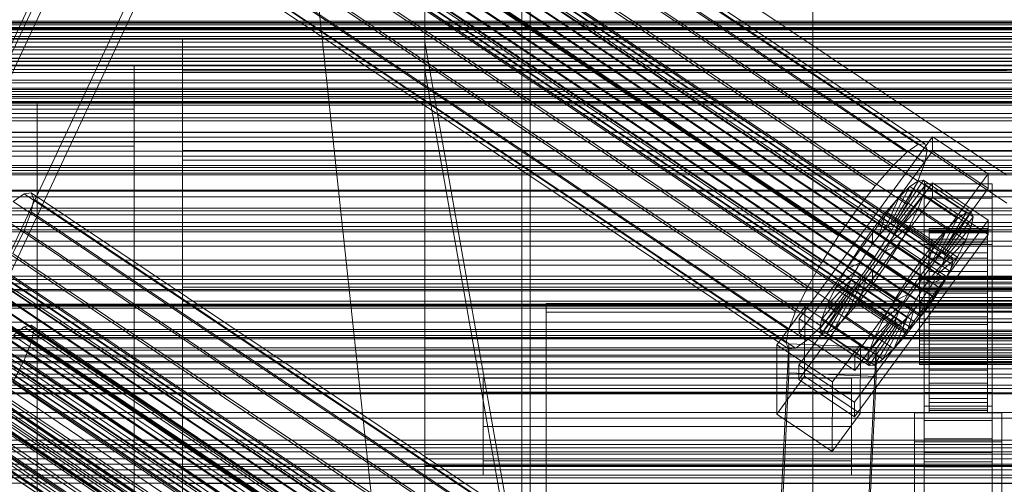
# Model space of a CAD drawing. Header units: millimetres. Extents: x -2233 to 61924, y -68080 to 6847.
# Tile 277 of 656: x -334 to -130, y -33112 to -33016. Entities that reach past the tile are written whole.
import ezdxf

# ---------------------------------------------------------------- set-up
doc = ezdxf.new("R2010")
doc.units = ezdxf.units.MM
for name, color, linetype, lineweight in [('COTAS_P', 1, 'Continuous', 0), ('frontal_C01', 7, 'Continuous', 0), ('frontal_C02', 7, 'Continuous', 0), ('frontal_C02-briq', 7, 'Continuous', 0), ('frontal_C03', 7, 'Continuous', 0), ('frontal_C03-dry', 7, 'Continuous', 0), ('frontal_dosificador', 7, 'Continuous', 0), ('frontal_secador', 7, 'Continuous', 0)]:
    doc.layers.add(name, color=color, linetype=linetype, lineweight=lineweight)
doc.dimstyles.new('R19_100', dxfattribs={"dimtxt": 250, "dimasz": 150, "dimexe": 150, "dimexo": 80, "dimgap": 100, "dimtad": 1, "dimtih": 1, "dimtoh": 1, "dimdsep": 46, "dimcen": 0.09, "dimadec": 0, "dimazin": 0, "dimtfac": 1, "dimtdec": 4, "dimtofl": 0, "dimtmove": 0, "dimatfit": 3, "dimfxl": 1, "dimtolj": 1, "dimtzin": 0, "dimarcsym": 0})

# ---------------------------------------------------------------- blocks, each defined once
blk = doc.blocks.new('DIM_R27_53')
at = {"layer": 'COTAS_P'}
for p, q in [((-150, -32000), (550, -32000)), ((550, -32000), (505, -32150)), ((550, -34600), (550, -32000)), ((550, -32000), (595, -32150)), ((550, -34600), (505, -34450)), ((550, -34600), (595, -34450)), ((-150, -34600), (550, -34600))]:
    blk.add_line(p, q, dxfattribs=at)
blk.add_text('2600 P', height=250, rotation=90, dxfattribs=at).set_placement((450, -33300))

msp = doc.modelspace()

# ---------------------------------------------------------------- linework, layer by layer
at = {"layer": 'frontal_C01'}
for p, q in [((-280.886, -32907.139), (-420.886, -33205.659)), ((-420.886, -33209.973), (-280.886, -32911.453)), ((-439.114, -33242.488), (-299.114, -32943.968)), ((-280.886, -32947.581), (-420.886, -33246.102)), ((-420.886, -33250.415), (-280.886, -32951.895)), ((-300, -33025.623), (-300, -33020.011)), ((-300, -33020.011), (-300, -33026.666)), ((300, -33020.011), (-300, -33020.011)), ((-130, -33020.803), (-250, -33020.803)), ((-250, -33020.803), (-228.298, -33143.494)), ((-250, -33020.803), (-250, -33026.583)), ((-300, -33043.118), (-300, -33025.623)), ((300, -33025.623), (-300, -33025.623)), ((-300, -33026.666), (-300, -33045.133)), ((300, -33026.666), (-300, -33026.666)), ((-228.298, -33149.274), (-250, -33026.583)), ((-250, -33026.583), (-130, -33026.583)), ((-300, -33071.304), (-300, -33043.118)), ((300, -33043.118), (-300, -33043.118)), ((-300, -33045.133), (-300, -33074.154)), ((300, -33045.133), (-300, -33045.133)), ((-300, -33108.261), (-300, -33071.304)), ((300, -33071.304), (-300, -33071.304)), ((-300, -33074.154), (-300, -33111.751)), ((300, -33074.154), (-300, -33074.154)), ((-332.629, -33079.473), (-334.938, -33081.238)), ((-331.181, -33079.124), (-332.629, -33079.473)), ((-332.629, -33079.473), (-148.32, -33203.808)), ((-330.692, -33080.214), (-331.181, -33079.124)), ((-331.181, -33079.124), (-146.872, -33203.459)), ((-334.938, -33081.238), (-150.629, -33205.573)), ((-331.197, -33082.669), (-330.692, -33080.214)), ((-330.692, -33080.214), (-146.383, -33204.548)), ((-356.348, -33083.564), (-142.549, -33227.792)), ((-355.53, -33082.938), (-141.731, -33227.166)), ((-355.017, -33082.814), (-141.218, -33227.043)), ((-354.844, -33083.201), (-141.045, -33227.429)), ((-332.659, -33086.321), (-331.197, -33082.669)), ((-331.197, -33082.669), (-146.887, -33207.003)), ((-357.415, -33084.648), (-143.617, -33228.876)), ((-355.541, -33085.365), (-141.742, -33229.593)), ((-355.022, -33084.07), (-141.224, -33228.299)), ((-337.95, -33084.299), (-153.641, -33208.633)), ((-358.659, -33086.117), (-144.861, -33230.346)), ((-356.363, -33086.995), (-142.565, -33231.223)), ((-334.981, -33090.923), (-332.659, -33086.321)), ((-332.659, -33086.321), (-148.35, -33210.656)), ((-361.332, -33089.791), (-147.533, -33234.02)), ((-146.196, -33232.1), (-359.995, -33087.872)), ((-357.434, -33088.851), (-143.635, -33233.079)), ((-341.461, -33088.446), (-157.152, -33212.78)), ((-362.578, -33091.746), (-148.779, -33235.974)), ((-358.68, -33090.805), (-144.881, -33235.033)), ((-334.981, -33090.923), (-150.672, -33215.258)), ((-360.017, -33092.725), (-146.218, -33236.953)), ((-160.922, -33217.731), (-345.231, -33093.397)), ((-338.003, -33096.16), (-153.694, -33220.495)), ((-349.002, -33098.815), (-164.693, -33223.149)), ((-341.52, -33101.675), (-157.211, -33226.01)), ((-300, -33151.469), (-300, -33108.261)), ((300, -33108.261), (-300, -33108.261)), ((-300, -33111.751), (-300, -33155.362)), ((300, -33111.751), (-300, -33111.751))]:
    msp.add_line(p, q, dxfattribs=at)
at = {"layer": 'frontal_C02'}
for p, q in [((-332.629, -32918.62), (-148.32, -33041.874)), ((-331.181, -32918.462), (-146.872, -33041.717)), ((-334.938, -32920.207), (-150.629, -33043.462)), ((-330.692, -32919.745), (-146.383, -33042.999)), ((-356.348, -32922.869), (-142.549, -33065.844)), ((-355.53, -32922.306), (-141.731, -33065.281)), ((-355.017, -32922.25), (-141.218, -33065.225)), ((-354.844, -32922.705), (-141.045, -33065.68)), ((-337.95, -32923.116), (-153.641, -33046.371)), ((-331.197, -32922.381), (-146.887, -33045.635)), ((-250, -32921.727), (-250, -35767.183)), ((-358.659, -32925.328), (-144.861, -33068.303)), ((-357.415, -32923.899), (-143.617, -33066.875)), ((-355.541, -32924.988), (-141.742, -33067.964)), ((-355.022, -32923.639), (-141.224, -33066.614)), ((-146.196, -33070.033), (-359.995, -32927.058)), ((-356.363, -32926.662), (-142.565, -33069.637)), ((-341.461, -32927.149), (-157.152, -33050.404)), ((-332.659, -32926.19), (-148.35, -33049.445)), ((-250, -35771.953), (-250, -32926.497)), ((-361.332, -32928.97), (-147.533, -33071.945)), ((-357.434, -32928.545), (-143.635, -33071.521)), ((-362.578, -32930.935), (-148.779, -33073.91)), ((-358.68, -32930.51), (-144.881, -33073.486)), ((-334.981, -32930.914), (-150.672, -33054.168)), ((-363.648, -32932.818), (-149.85, -33075.793)), ((-360.017, -32932.423), (-146.218, -33075.398)), ((-160.922, -33055.285), (-345.231, -32932.03)), ((-364.471, -32934.492), (-150.672, -33077.467)), ((-361.352, -32934.152), (-147.554, -33077.127)), ((-365.168, -32936.776), (-151.369, -33079.751)), ((-364.995, -32937.23), (-151.196, -33080.205)), ((-364.989, -32935.842), (-151.191, -33078.817)), ((-364.482, -32937.174), (-150.683, -33080.15)), ((-363.664, -32936.612), (-149.865, -33079.587)), ((-362.596, -32935.581), (-148.798, -33078.556)), ((-349.002, -32937.427), (-164.693, -33060.682)), ((-338.003, -32936.229), (-153.694, -33059.484)), ((-352.519, -32942.972), (-168.21, -33066.227)), ((-341.52, -32941.774), (-157.211, -33065.029)), ((-345.291, -32947.171), (-160.982, -33070.426)), ((-355.541, -32948.287), (-171.232, -33071.542)), ((-357.863, -32953.011), (-173.554, -33076.265)), ((-349.061, -32952.052), (-164.752, -33075.307)), ((-359.326, -32956.82), (-175.016, -33080.075)), ((-352.572, -32956.085), (-168.263, -33079.339)), ((-359.83, -32959.456), (-175.521, -33082.711)), ((-355.584, -32958.994), (-171.275, -33082.248)), ((-359.341, -32960.739), (-175.032, -33083.994)), ((-357.893, -32960.581), (-173.584, -33083.836)), ((-130, -33048.209), (-228.298, -32982.474)), ((-228.298, -32982.474), (-228.298, -33115.864)), ((-228.298, -33121.594), (-228.298, -32988.204)), ((-228.298, -32988.204), (-130, -33053.94)), ((425, -33018.802), (-425, -33018.802)), ((-450, -33025.67), (-310, -33025.67)), ((-310, -33025.67), (-310, -33034.611)), ((-310, -33033.306), (-310, -33025.67)), ((-425, -33030.257), (425, -33030.257)), ((-310, -33033.306), (-450, -33033.306)), ((-310, -33034.611), (-450, -33034.611)), ((-330, -33042.247), (-330, -33033.306)), ((-330, -33033.306), (-310, -33033.306)), ((-330, -33166.943), (-330, -33033.306)), ((-310, -33033.306), (-310, -33042.247)), ((-310, -33166.943), (-310, -33033.306)), ((-310, -33042.247), (-310, -33034.611)), ((-172.809, -33077.782), (-145.277, -33040.26)), ((-145.289, -33043.24), (-145.277, -33040.26)), ((-145.277, -33040.26), (-133.809, -33047.929)), ((-450, -33042.247), (-310, -33042.247)), ((-310, -33042.247), (-330, -33042.247)), ((-330, -33042.247), (-330, -33175.884)), ((-310, -33175.884), (-310, -33042.247)), ((-150.629, -33043.462), (-148.32, -33041.874)), ((-148.32, -33041.874), (-146.872, -33041.717)), ((-146.383, -33042.999), (-146.887, -33045.635)), ((-146.872, -33041.717), (-146.383, -33042.999)), ((-145.289, -33043.24), (-172.821, -33080.763)), ((-153.641, -33046.371), (-150.629, -33043.462)), ((-133.821, -33050.91), (-145.289, -33043.24)), ((-157.152, -33050.404), (-153.641, -33046.371)), ((-146.887, -33045.635), (-148.35, -33049.445)), ((-133.809, -33047.929), (-161.341, -33085.452)), ((-152.686, -33057.556), (-147.143, -33049.234)), ((-147.143, -33049.234), (-148.226, -33049.352)), ((-147.143, -33049.234), (-137.313, -33055.808)), ((-146.777, -33050.194), (-147.143, -33049.234)), ((-133.809, -33047.929), (-133.821, -33050.91)), ((-172.847, -33087.32), (-145.315, -33049.798)), ((-161.353, -33088.432), (-133.821, -33050.91)), ((-160.922, -33055.285), (-157.152, -33050.404)), ((-154.017, -33058.175), (-149.953, -33050.54)), ((-153.199, -33057.612), (-148.226, -33049.352)), ((-152.513, -33058.011), (-146.777, -33050.194)), ((-149.953, -33050.54), (-152.207, -33052.716)), ((-148.35, -33049.445), (-150.672, -33054.168)), ((-148.226, -33049.352), (-149.953, -33050.54)), ((-149.953, -33050.54), (-140.123, -33057.113)), ((-148.226, -33049.352), (-138.396, -33055.926)), ((-147.155, -33052.165), (-146.777, -33050.194)), ((-147, -33052.952), (-147, -33049.972)), ((-147, -33049.972), (-133, -33049.972)), ((-147, -33095.79), (-147, -33049.972)), ((-146.777, -33050.194), (-136.948, -33056.767)), ((-145.327, -33052.778), (-145.315, -33049.798)), ((-145.315, -33049.798), (-133.847, -33057.467)), ((-133, -33049.972), (-133, -33052.952)), ((-133, -33049.972), (-133, -33095.79)), ((-332.629, -33052.01), (-334.938, -33053.598)), ((-331.181, -33051.852), (-332.629, -33052.01)), ((-332.629, -33052.01), (-148.32, -33175.265)), ((-331.197, -33055.771), (-330.692, -33053.135)), ((-330.692, -33053.135), (-331.181, -33051.852)), ((-331.181, -33051.852), (-146.872, -33175.107)), ((-330.692, -33053.135), (-146.383, -33176.39)), ((-145.327, -33052.778), (-172.859, -33090.3)), ((-155.085, -33059.205), (-152.207, -33052.716)), ((-152.207, -33052.716), (-154.833, -33055.732)), ((-152.692, -33058.945), (-147.155, -33052.165)), ((-152.207, -33052.716), (-142.377, -33059.289)), ((-148.249, -33055.015), (-147.155, -33052.165)), ((-147.155, -33052.165), (-137.325, -33058.739)), ((-133, -33052.952), (-147, -33052.952)), ((-147, -33052.952), (-147, -33098.77)), ((-133.859, -33060.447), (-145.327, -33052.778)), ((-133, -33098.77), (-133, -33052.952)), ((-334.938, -33053.598), (-150.629, -33176.852)), ((-164.693, -33060.682), (-160.922, -33055.285)), ((-150.672, -33054.168), (-153.694, -33059.484)), ((-153.21, -33060.295), (-148.249, -33055.015)), ((-149.985, -33058.548), (-148.249, -33055.015)), ((-148.249, -33055.015), (-138.419, -33061.589)), ((-357.415, -33057.29), (-143.617, -33200.265)), ((-356.348, -33056.259), (-142.549, -33199.234)), ((-355.53, -33055.696), (-141.731, -33198.672)), ((-355.022, -33057.029), (-141.224, -33200.004)), ((-355.017, -33055.64), (-141.218, -33198.616)), ((-354.844, -33056.095), (-141.045, -33199.07)), ((-337.95, -33056.507), (-153.641, -33179.761)), ((-332.659, -33059.581), (-331.197, -33055.771)), ((-331.197, -33055.771), (-146.887, -33179.026)), ((-154.833, -33055.732), (-157.653, -33059.383)), ((-156.329, -33060.634), (-154.833, -33055.732)), ((-154.833, -33055.732), (-145.003, -33062.306)), ((-140.123, -33057.113), (-144.188, -33064.748)), ((-138.396, -33055.926), (-143.369, -33064.186)), ((-137.313, -33055.808), (-142.856, -33064.13)), ((-136.948, -33056.767), (-142.683, -33064.584)), ((-142.377, -33059.289), (-140.123, -33057.113)), ((-140.123, -33057.113), (-138.396, -33055.926)), ((-138.396, -33055.926), (-137.313, -33055.808)), ((-136.948, -33056.767), (-137.325, -33058.739)), ((-137.313, -33055.808), (-136.948, -33056.767)), ((-358.659, -33058.719), (-144.861, -33201.694)), ((-355.541, -33058.379), (-141.742, -33201.354)), ((-133.847, -33057.467), (-161.379, -33094.989)), ((-157.653, -33059.383), (-160.474, -33063.42)), ((-157.653, -33059.383), (-157.665, -33062.364)), ((-147.823, -33065.957), (-157.653, -33059.383)), ((-156.329, -33060.634), (-155.085, -33059.205)), ((-155.085, -33059.205), (-154.017, -33058.175)), ((-145.255, -33065.779), (-155.085, -33059.205)), ((-154.033, -33061.968), (-149.985, -33058.548)), ((-154.017, -33058.175), (-153.199, -33057.612)), ((-144.188, -33064.748), (-154.017, -33058.175)), ((-152.692, -33058.945), (-153.21, -33060.295)), ((-153.199, -33057.612), (-152.686, -33057.556)), ((-143.369, -33064.186), (-153.199, -33057.612)), ((-152.513, -33058.011), (-152.692, -33058.945)), ((-142.862, -33065.518), (-152.692, -33058.945)), ((-142.856, -33064.13), (-152.686, -33057.556)), ((-152.686, -33057.556), (-152.513, -33058.011)), ((-142.683, -33064.584), (-152.513, -33058.011)), ((-152.246, -33062.524), (-149.985, -33058.548)), ((-149.985, -33058.548), (-140.156, -33065.122)), ((-146, -33069.193), (-146, -33059.201)), ((-146, -33059.201), (-146, -33059.647)), ((-146, -33059.201), (-134, -33059.201)), ((-146, -33060.049), (-146, -33059.201)), ((-142.377, -33059.289), (-145.255, -33065.779)), ((-145.003, -33062.306), (-142.377, -33059.289)), ((-137.325, -33058.739), (-142.862, -33065.518)), ((-137.325, -33058.739), (-138.419, -33061.589)), ((-134, -33059.647), (-134, -33059.201)), ((-134, -33059.201), (-134, -33069.193)), ((-134, -33059.201), (-134, -33060.049)), ((-133.847, -33057.467), (-133.859, -33060.447)), ((-450, -33059.848), (450, -33059.848)), ((-146.196, -33203.423), (-359.995, -33060.448)), ((-356.363, -33060.052), (-142.565, -33203.028)), ((-341.461, -33060.539), (-157.152, -33183.794)), ((-334.981, -33064.304), (-332.659, -33059.581)), ((-332.659, -33059.581), (-148.35, -33182.835)), ((-168.21, -33066.227), (-164.693, -33060.682)), ((-161.391, -33097.97), (-133.859, -33060.447)), ((-157.665, -33062.364), (-156.329, -33060.634)), ((-153.694, -33059.484), (-157.211, -33065.029)), ((-146.499, -33067.208), (-156.329, -33060.634)), ((-153.21, -33060.295), (-154.033, -33061.968)), ((-143.38, -33066.868), (-153.21, -33060.295)), ((-147, -33062.49), (-147, -33059.509)), ((-147, -33059.509), (-133, -33059.509)), ((-147, -33105.328), (-147, -33059.509)), ((-146, -33069.404), (-146, -33059.647)), ((-146, -33059.647), (-146, -33061.357)), ((-146, -33059.647), (-134, -33059.647)), ((-146, -33069.594), (-146, -33060.049)), ((-146, -33060.049), (-134, -33060.049)), ((-146, -33062.133), (-146, -33060.049)), ((-146, -33070.214), (-146, -33061.357)), ((-146, -33061.357), (-146, -33064.213)), ((-146, -33061.357), (-134, -33061.357)), ((-134, -33061.357), (-134, -33059.647)), ((-134, -33059.647), (-134, -33069.404)), ((-134, -33060.049), (-134, -33069.594)), ((-134, -33060.049), (-134, -33062.133)), ((-134, -33064.213), (-134, -33061.357)), ((-134, -33061.357), (-134, -33070.214)), ((-133, -33059.509), (-133, -33062.49)), ((-133, -33059.509), (-133, -33105.328)), ((-361.332, -33062.36), (-147.533, -33205.336)), ((-357.434, -33061.936), (-143.635, -33204.911)), ((-160.474, -33063.42), (-163.105, -33067.568)), ((-159.001, -33064.276), (-160.474, -33063.42)), ((-160.474, -33063.42), (-150.644, -33069.994)), ((-159.001, -33064.276), (-157.665, -33062.364)), ((-157.665, -33062.364), (-147.835, -33068.937)), ((-154.033, -33061.968), (-155.103, -33063.852)), ((-155.103, -33063.852), (-152.246, -33062.524)), ((-154.877, -33066.672), (-152.246, -33062.524)), ((-144.203, -33068.542), (-154.033, -33061.968)), ((-152.246, -33062.524), (-142.416, -33069.098)), ((-147.823, -33065.957), (-145.003, -33062.306)), ((-133, -33062.49), (-147, -33062.49)), ((-147, -33062.49), (-147, -33108.308)), ((-145.003, -33062.306), (-146.499, -33067.208)), ((-146, -33070.581), (-146, -33062.133)), ((-146, -33062.133), (-134, -33062.133)), ((-146, -33065.31), (-146, -33062.133)), ((-138.419, -33061.589), (-143.38, -33066.868)), ((-138.419, -33061.589), (-140.156, -33065.122)), ((-134, -33062.133), (-134, -33070.581)), ((-134, -33062.133), (-134, -33065.31)), ((-133, -33108.308), (-133, -33062.49)), ((-362.578, -33064.325), (-148.779, -33207.3)), ((-358.68, -33063.901), (-144.881, -33206.876)), ((-160.922, -33188.675), (-345.231, -33065.42)), ((-334.981, -33064.304), (-150.672, -33187.559)), ((-157.211, -33065.029), (-160.982, -33070.426)), ((-160.247, -33066.241), (-159.001, -33064.276)), ((-149.171, -33070.85), (-159.001, -33064.276)), ((-155.103, -33063.852), (-156.35, -33065.816)), ((-145.274, -33070.425), (-155.103, -33063.852)), ((-146, -33071.567), (-146, -33064.213)), ((-146, -33064.213), (-146, -33068.021)), ((-146, -33064.213), (-134, -33064.213)), ((-146, -33072.087), (-146, -33065.31)), ((-146, -33065.31), (-134, -33065.31)), ((-146, -33069.365), (-146, -33065.31)), ((-144.188, -33064.748), (-145.255, -33065.779)), ((-140.156, -33065.122), (-144.203, -33068.542)), ((-143.369, -33064.186), (-144.188, -33064.748)), ((-143.38, -33066.868), (-142.862, -33065.518)), ((-142.856, -33064.13), (-143.369, -33064.186)), ((-142.862, -33065.518), (-142.683, -33064.584)), ((-142.683, -33064.584), (-142.856, -33064.13)), ((-142.549, -33065.844), (-141.731, -33065.281)), ((-140.156, -33065.122), (-142.416, -33069.098)), ((-141.731, -33065.281), (-141.218, -33065.225)), ((-141.218, -33065.225), (-141.045, -33065.68)), ((-134, -33068.021), (-134, -33064.213)), ((-134, -33064.213), (-134, -33071.567)), ((-134, -33065.31), (-134, -33072.087)), ((-134, -33065.31), (-134, -33069.365)), ((-363.648, -33066.209), (-149.85, -33209.184)), ((-361.352, -33067.542), (-147.554, -33210.518)), ((-360.017, -33065.813), (-146.218, -33208.788)), ((-171.232, -33071.542), (-168.21, -33066.227)), ((-160.247, -33066.241), (-163.105, -33067.568)), ((-161.318, -33068.124), (-160.247, -33066.241)), ((-150.417, -33072.815), (-160.247, -33066.241)), ((-157.698, -33070.709), (-154.877, -33066.672)), ((-156.35, -33065.816), (-157.686, -33067.729)), ((-156.35, -33065.816), (-154.877, -33066.672)), ((-146.52, -33072.39), (-156.35, -33065.816)), ((-154.877, -33066.672), (-145.047, -33073.246)), ((-150.644, -33069.994), (-147.823, -33065.957)), ((-147.835, -33068.937), (-147.823, -33065.957)), ((-146.499, -33067.208), (-147.835, -33068.937)), ((-145.255, -33065.779), (-146.499, -33067.208)), ((-144.861, -33068.303), (-143.617, -33066.875)), ((-144.203, -33068.542), (-143.38, -33066.868)), ((-143.617, -33066.875), (-142.549, -33065.844)), ((-141.224, -33066.614), (-141.742, -33067.964)), ((-141.045, -33065.68), (-141.224, -33066.614)), ((-364.989, -33069.232), (-151.191, -33212.207)), ((-364.471, -33067.882), (-150.672, -33210.857)), ((-362.596, -33068.971), (-148.798, -33211.947)), ((-163.105, -33067.568), (-165.365, -33071.544)), ((-161.318, -33068.124), (-165.365, -33071.544)), ((-163.105, -33067.568), (-153.275, -33074.142)), ((-162.14, -33069.798), (-161.318, -33068.124)), ((-151.488, -33074.698), (-161.318, -33068.124)), ((-159.022, -33069.458), (-160.518, -33074.36)), ((-159.022, -33069.458), (-160.266, -33070.887)), ((-157.686, -33067.729), (-159.022, -33069.458)), ((-149.192, -33076.032), (-159.022, -33069.458)), ((-157.686, -33067.729), (-157.698, -33070.709)), ((-147.856, -33074.302), (-157.686, -33067.729)), ((-147.835, -33068.937), (-149.171, -33070.85)), ((-148, -33069.594), (-148, -33069.193)), ((-148, -33069.193), (-148, -33069.404)), ((-148, -33069.193), (148, -33069.193)), ((-148, -33069.404), (-148, -33070.214)), ((-148, -33069.404), (148, -33069.404)), ((-146.196, -33070.033), (-144.861, -33068.303)), ((-146, -33073.371), (-146, -33068.021)), ((-146, -33068.021), (-146, -33072.522)), ((-146, -33068.021), (-134, -33068.021)), ((-146, -33069.404), (-146, -33069.193)), ((-134, -33069.193), (-146, -33069.193)), ((-146, -33069.193), (-146, -33069.594)), ((-146, -33074.007), (-146, -33069.365)), ((-146, -33069.365), (-134, -33069.365)), ((-146, -33074.021), (-146, -33069.365)), ((-146, -33070.214), (-146, -33069.404)), ((-134, -33069.404), (-146, -33069.404)), ((-145.274, -33070.425), (-144.203, -33068.542)), ((-142.416, -33069.098), (-145.274, -33070.425)), ((-142.416, -33069.098), (-145.047, -33073.246)), ((-141.742, -33067.964), (-142.565, -33069.637)), ((-134, -33072.522), (-134, -33068.021)), ((-134, -33068.021), (-134, -33073.371)), ((-134, -33069.193), (-134, -33069.404)), ((-134, -33069.594), (-134, -33069.193)), ((-134, -33069.365), (-134, -33074.007)), ((-134, -33069.365), (-134, -33074.021)), ((-134, -33069.404), (-134, -33070.214)), ((-365.168, -33070.166), (-151.369, -33213.141)), ((-364.995, -33070.62), (-151.196, -33213.596)), ((-364.482, -33070.565), (-150.683, -33213.54)), ((-363.664, -33070.002), (-149.865, -33212.977)), ((-349.002, -33070.817), (-164.693, -33194.072)), ((-338.003, -33069.619), (-153.694, -33192.874)), ((-173.554, -33076.265), (-171.232, -33071.542)), ((-162.659, -33071.148), (-168.196, -33077.927)), ((-162.14, -33069.798), (-167.102, -33075.078)), ((-165.365, -33071.544), (-167.102, -33075.078)), ((-165.365, -33071.544), (-155.535, -33078.118)), ((-160.982, -33070.426), (-164.752, -33075.307)), ((-160.266, -33070.887), (-163.144, -33077.377)), ((-162.837, -33072.082), (-162.659, -33071.148)), ((-162.659, -33071.148), (-162.14, -33069.798)), ((-152.829, -33077.721), (-162.659, -33071.148)), ((-152.311, -33076.372), (-162.14, -33069.798)), ((-160.266, -33070.887), (-161.333, -33071.918)), ((-160.518, -33074.36), (-157.698, -33070.709)), ((-150.436, -33077.461), (-160.266, -33070.887)), ((-157.698, -33070.709), (-147.868, -33077.283)), ((-153.275, -33074.142), (-150.644, -33069.994)), ((-150.644, -33069.994), (-149.171, -33070.85)), ((-149.171, -33070.85), (-150.417, -33072.815)), ((-148, -33070.581), (-148, -33069.594)), ((-148, -33069.594), (148, -33069.594)), ((-148, -33070.214), (-148, -33071.567)), ((-148, -33070.214), (148, -33070.214)), ((-148, -33072.087), (-148, -33070.581)), ((-148, -33070.581), (148, -33070.581)), ((-148, -33071.567), (-148, -33073.371)), ((-148, -33071.567), (148, -33071.567)), ((-147.533, -33071.945), (-146.196, -33070.033)), ((-146.52, -33072.39), (-145.274, -33070.425)), ((-134, -33069.594), (-146, -33069.594)), ((-146, -33069.594), (-146, -33070.581)), ((-146, -33071.567), (-146, -33070.214)), ((-134, -33070.214), (-146, -33070.214)), ((-134, -33070.581), (-146, -33070.581)), ((-146, -33070.581), (-146, -33072.087)), ((-146, -33073.371), (-146, -33071.567)), ((-134, -33071.567), (-146, -33071.567)), ((-143.635, -33071.521), (-144.881, -33073.486)), ((-142.565, -33069.637), (-143.635, -33071.521)), ((-134, -33070.581), (-134, -33069.594)), ((-134, -33070.214), (-134, -33071.567)), ((-134, -33072.087), (-134, -33070.581)), ((-134, -33071.567), (-134, -33073.371)), ((450, -33071.77), (-450, -33071.77)), ((-162.837, -33072.082), (-168.573, -33079.899)), ((-162.664, -33072.536), (-168.208, -33080.859)), ((-162.151, -33072.48), (-167.125, -33080.741)), ((-161.333, -33071.918), (-165.397, -33079.553)), ((-162.664, -33072.536), (-162.837, -33072.082)), ((-153.008, -33078.655), (-162.837, -33072.082)), ((-162.151, -33072.48), (-162.664, -33072.536)), ((-152.835, -33079.11), (-162.664, -33072.536)), ((-161.333, -33071.918), (-162.151, -33072.48)), ((-152.321, -33079.054), (-162.151, -33072.48)), ((-151.503, -33078.491), (-161.333, -33071.918)), ((-153.275, -33074.142), (-150.417, -33072.815)), ((-150.417, -33072.815), (-151.488, -33074.698)), ((-148.779, -33073.91), (-147.533, -33071.945)), ((-148, -33074.007), (-148, -33072.087)), ((-148, -33072.087), (148, -33072.087)), ((-148, -33073.371), (-148, -33075.503)), ((-148, -33073.371), (148, -33073.371)), ((-145.047, -33073.246), (-147.868, -33077.283)), ((-147.856, -33074.302), (-146.52, -33072.39)), ((-145.047, -33073.246), (-146.52, -33072.39)), ((-144.881, -33073.486), (-146.218, -33075.398)), ((-134, -33072.087), (-146, -33072.087)), ((-146, -33072.087), (-146, -33074.007)), ((-146, -33072.522), (-146, -33075.503)), ((-134, -33072.522), (-146, -33072.522)), ((-146, -33072.522), (-146, -33077.409)), ((-146, -33075.503), (-146, -33073.371)), ((-134, -33073.371), (-146, -33073.371)), ((-134, -33074.007), (-134, -33072.087)), ((-134, -33075.503), (-134, -33072.522)), ((-134, -33077.409), (-134, -33072.522)), ((-134, -33073.371), (-134, -33075.503)), ((-341.52, -33075.164), (-157.211, -33198.419)), ((-225, -33076.432), (-225, -33074.644)), ((-225, -33074.644), (225, -33074.644)), ((-225, -33112.826), (-225, -33074.644)), ((-177.394, -33083.142), (-171.658, -33075.325)), ((-171.715, -33089.631), (-171.658, -33075.325)), ((-171.658, -33075.325), (-160.19, -33082.994)), ((-164.752, -33075.307), (-168.263, -33079.339)), ((-167.102, -33075.078), (-168.196, -33077.927)), ((-167.102, -33075.078), (-157.272, -33081.651)), ((-163.144, -33077.377), (-160.518, -33074.36)), ((-160.518, -33074.36), (-150.688, -33080.934)), ((-155.535, -33078.118), (-153.275, -33074.142)), ((-155.535, -33078.118), (-151.488, -33074.698)), ((-151.488, -33074.698), (-152.311, -33076.372)), ((-149.85, -33075.793), (-148.779, -33073.91)), ((-149.192, -33076.032), (-147.856, -33074.302)), ((-148, -33076.213), (-148, -33074.007)), ((-148, -33074.007), (148, -33074.007)), ((-148, -33075.503), (-148, -33077.818)), ((148, -33075.503), (-148, -33075.503)), ((-147.868, -33077.283), (-147.856, -33074.302)), ((-146.218, -33075.398), (-147.554, -33077.127)), ((-134, -33074.007), (-146, -33074.007)), ((-146, -33074.007), (-146, -33076.213)), ((-146, -33076.213), (-146, -33074.021)), ((-146, -33074.021), (-134, -33074.021)), ((-146, -33078.961), (-146, -33074.021)), ((-146, -33075.503), (-134, -33075.503)), ((-146, -33077.818), (-146, -33075.503)), ((-134, -33076.213), (-134, -33074.007)), ((-134, -33074.021), (-134, -33076.213)), ((-134, -33074.021), (-134, -33078.961)), ((-134, -33075.503), (-134, -33077.818)), ((-352.519, -33076.362), (-168.21, -33199.617)), ((225, -33076.432), (-225, -33076.432)), ((-225, -33076.432), (-225, -33114.614)), ((-175.016, -33080.075), (-173.554, -33076.265)), ((-165.397, -33079.553), (-163.144, -33077.377)), ((-163.144, -33077.377), (-153.314, -33083.95)), ((-157.272, -33081.651), (-152.311, -33076.372)), ((-153.314, -33083.95), (-150.436, -33077.461)), ((-152.311, -33076.372), (-152.829, -33077.721)), ((-151.503, -33078.491), (-150.436, -33077.461)), ((-151.191, -33078.817), (-150.672, -33077.467)), ((-150.688, -33080.934), (-149.192, -33076.032)), ((-147.868, -33077.283), (-150.688, -33080.934)), ((-150.672, -33077.467), (-149.85, -33075.793)), ((-150.436, -33077.461), (-149.192, -33076.032)), ((-147.554, -33077.127), (-148.798, -33078.556)), ((-148, -33078.553), (-148, -33076.213)), ((-148, -33076.213), (148, -33076.213)), ((-134, -33076.213), (-146, -33076.213)), ((-146, -33076.213), (-146, -33078.553)), ((-146, -33077.818), (-146, -33077.409)), ((-146, -33077.409), (-146, -33082.349)), ((-146, -33077.409), (-134, -33077.409)), ((-134, -33078.553), (-134, -33076.213)), ((-134, -33082.349), (-134, -33077.409)), ((-134, -33077.409), (-134, -33077.818)), ((-450, -33078.481), (450, -33078.481)), ((-172.809, -33077.782), (-172.821, -33080.763)), ((-161.341, -33085.452), (-172.809, -33077.782)), ((-168.263, -33079.339), (-171.275, -33082.248)), ((-168.196, -33077.927), (-168.573, -33079.899)), ((-168.196, -33077.927), (-158.366, -33084.501)), ((-167.125, -33080.741), (-165.397, -33079.553)), ((-165.397, -33079.553), (-155.567, -33086.127)), ((-158.743, -33086.472), (-153.008, -33078.655)), ((-158.378, -33087.432), (-152.835, -33079.11)), ((-158.366, -33084.501), (-152.829, -33077.721)), ((-157.295, -33087.314), (-152.321, -33079.054)), ((-157.272, -33081.651), (-155.535, -33078.118)), ((-155.567, -33086.127), (-151.503, -33078.491)), ((-152.829, -33077.721), (-153.008, -33078.655)), ((-153.008, -33078.655), (-152.835, -33079.11)), ((-152.835, -33079.11), (-152.321, -33079.054)), ((-152.321, -33079.054), (-151.503, -33078.491)), ((-151.369, -33079.751), (-151.191, -33078.817)), ((-149.865, -33079.587), (-150.683, -33080.15)), ((-148.798, -33078.556), (-149.865, -33079.587)), ((-148, -33077.818), (-148, -33080.158)), ((-148, -33077.818), (148, -33077.818)), ((-148, -33080.868), (-148, -33078.553)), ((-148, -33078.553), (148, -33078.553)), ((-146, -33080.158), (-146, -33077.818)), ((-134, -33077.818), (-146, -33077.818)), ((-146, -33078.553), (-146, -33078.961)), ((-134, -33078.553), (-146, -33078.553)), ((-146, -33078.553), (-146, -33080.868)), ((-146, -33078.961), (-134, -33078.961)), ((-146, -33083.848), (-146, -33078.961)), ((-134, -33077.818), (-134, -33080.158)), ((-134, -33078.961), (-134, -33078.553)), ((-134, -33080.868), (-134, -33078.553)), ((-134, -33078.961), (-134, -33083.848)), ((-355.541, -33081.678), (-171.232, -33204.932)), ((-345.291, -33080.561), (-160.982, -33203.816)), ((-175.521, -33082.711), (-175.016, -33080.075)), ((-172.821, -33080.763), (-161.353, -33088.432)), ((-168.573, -33079.899), (-168.208, -33080.859)), ((-168.573, -33079.899), (-158.743, -33086.472)), ((-168.208, -33080.859), (-167.125, -33080.741)), ((-168.208, -33080.859), (-158.378, -33087.432)), ((-167.125, -33080.741), (-157.295, -33087.314)), ((-158.366, -33084.501), (-157.272, -33081.651)), ((-150.688, -33080.934), (-153.314, -33083.95)), ((-151.196, -33080.205), (-151.369, -33079.751)), ((-150.683, -33080.15), (-151.196, -33080.205)), ((-148, -33080.158), (-148, -33082.363)), ((-148, -33080.158), (148, -33080.158)), ((-148, -33083), (-148, -33080.868)), ((-148, -33080.868), (148, -33080.868)), ((-146, -33082.363), (-146, -33080.158)), ((-146, -33080.158), (-146, -33082.349)), ((-134, -33080.158), (-146, -33080.158)), ((-146, -33080.868), (-146, -33083.848)), ((-134, -33080.868), (-146, -33080.868)), ((-146, -33080.868), (-146, -33083)), ((-134, -33082.349), (-134, -33080.158)), ((-134, -33080.158), (-134, -33082.363)), ((-134, -33083.848), (-134, -33080.868)), ((-134, -33083), (-134, -33080.868)), ((-250, -33084.189), (-250, -33081.805)), ((-250, -33081.805), (250, -33081.805)), ((-250, -33105.669), (-250, -33081.805)), ((-177.811, -33142.201), (-174.943, -33082.935)), ((-177.394, -33083.142), (-177.451, -33097.448)), ((-165.926, -33090.811), (-177.394, -33083.142)), ((-175.032, -33083.994), (-175.521, -33082.711)), ((-174.943, -33088.897), (-174.943, -33082.935)), ((-174.943, -33082.935), (-156.962, -33083.728)), ((-171.275, -33082.248), (-173.584, -33083.836)), ((-160.19, -33082.994), (-165.926, -33090.811)), ((-160.19, -33082.994), (-160.247, -33097.3)), ((-156.962, -33083.728), (-159.83, -33142.994)), ((-156.962, -33083.728), (-156.962, -33089.69)), ((-148, -33082.363), (-148, -33084.284)), ((-148, -33082.363), (148, -33082.363)), ((-148, -33084.804), (-148, -33083)), ((-148, -33083), (148, -33083)), ((-146, -33082.349), (-146, -33087.005)), ((-146, -33082.349), (-134, -33082.349)), ((-146, -33084.284), (-146, -33082.363)), ((-146, -33082.363), (-146, -33087.005)), ((-134, -33082.363), (-146, -33082.363)), ((-146, -33083), (-146, -33088.349)), ((-134, -33083), (-146, -33083)), ((-146, -33083), (-146, -33084.804)), ((-134, -33087.005), (-134, -33082.349)), ((-134, -33087.005), (-134, -33082.363)), ((-134, -33082.363), (-134, -33084.284)), ((-134, -33088.349), (-134, -33083)), ((-134, -33084.804), (-134, -33083)), ((450, -33085.634), (-450, -33085.634)), ((-349.061, -33085.442), (-164.752, -33208.697)), ((250, -33084.189), (-250, -33084.189)), ((-250, -33084.189), (-250, -33108.053)), ((-173.584, -33083.836), (-175.032, -33083.994)), ((-161.353, -33088.432), (-161.341, -33085.452)), ((-158.743, -33086.472), (-158.366, -33084.501)), ((-153.314, -33083.95), (-155.567, -33086.127)), ((-148, -33084.284), (-148, -33085.789)), ((-148, -33084.284), (148, -33084.284)), ((-148, -33086.157), (-148, -33084.804)), ((-148, -33084.804), (148, -33084.804)), ((-148, -33085.789), (-148, -33086.776)), ((-148, -33085.789), (148, -33085.789)), ((-146, -33083.848), (-134, -33083.848)), ((-146, -33088.349), (-146, -33083.848)), ((-146, -33085.789), (-146, -33084.284)), ((-146, -33084.284), (-146, -33091.06)), ((-134, -33084.284), (-146, -33084.284)), ((-146, -33084.804), (-146, -33092.158)), ((-134, -33084.804), (-146, -33084.804)), ((-146, -33084.804), (-146, -33086.157)), ((-146, -33086.776), (-146, -33085.789)), ((-146, -33085.789), (-146, -33094.238)), ((-134, -33085.789), (-146, -33085.789)), ((-134, -33083.848), (-134, -33088.349)), ((-134, -33091.06), (-134, -33084.284)), ((-134, -33084.284), (-134, -33085.789)), ((-134, -33092.158), (-134, -33084.804)), ((-134, -33086.157), (-134, -33084.804)), ((-134, -33094.238), (-134, -33085.789)), ((-134, -33085.789), (-134, -33086.776)), ((-357.863, -33086.401), (-173.554, -33209.656)), ((-172.847, -33087.32), (-172.859, -33090.3)), ((-161.379, -33094.989), (-172.847, -33087.32)), ((-158.378, -33087.432), (-158.743, -33086.472)), ((-157.295, -33087.314), (-158.378, -33087.432)), ((-155.567, -33086.127), (-157.295, -33087.314)), ((-148, -33086.966), (-148, -33086.157)), ((-148, -33086.157), (148, -33086.157)), ((-148, -33086.776), (-148, -33087.178)), ((-148, -33086.776), (148, -33086.776)), ((-148, -33087.178), (-148, -33086.966)), ((-148, -33086.966), (148, -33086.966)), ((-148, -33087.178), (148, -33087.178)), ((-146, -33086.157), (-146, -33095.014)), ((-134, -33086.157), (-146, -33086.157)), ((-146, -33086.157), (-146, -33086.966)), ((-146, -33087.178), (-146, -33086.776)), ((-146, -33086.776), (-146, -33096.322)), ((-134, -33086.776), (-146, -33086.776)), ((-146, -33086.966), (-146, -33096.723)), ((-134, -33086.966), (-146, -33086.966)), ((-146, -33086.966), (-146, -33087.178)), ((-146, -33087.005), (-146, -33091.06)), ((-146, -33087.005), (-134, -33087.005)), ((-146, -33087.178), (-146, -33097.169)), ((-134, -33087.178), (-146, -33087.178)), ((-134, -33095.014), (-134, -33086.157)), ((-134, -33086.966), (-134, -33086.157)), ((-134, -33096.322), (-134, -33086.776)), ((-134, -33086.776), (-134, -33087.178)), ((-134, -33096.723), (-134, -33086.966)), ((-134, -33087.178), (-134, -33086.966)), ((-134, -33091.06), (-134, -33087.005)), ((-134, -33097.169), (-134, -33087.178)), ((-352.572, -33089.475), (-168.263, -33212.729)), ((-177.811, -33148.163), (-174.943, -33088.897)), ((-171.715, -33089.631), (-177.451, -33097.448)), ((-156.962, -33089.69), (-174.943, -33088.897)), ((-160.247, -33097.3), (-171.715, -33089.631)), ((-159.83, -33148.956), (-156.962, -33089.69)), ((-146, -33088.349), (-134, -33088.349)), ((-146, -33092.158), (-146, -33088.349)), ((-134, -33088.349), (-134, -33092.158)), ((450, -33089.936), (-450, -33089.936)), ((-359.326, -33090.211), (-175.016, -33213.465)), ((-172.859, -33090.3), (-161.391, -33097.97)), ((-165.983, -33105.118), (-165.926, -33090.811)), ((-146, -33091.06), (-146, -33094.238)), ((-146, -33091.06), (-134, -33091.06)), ((-134, -33094.238), (-134, -33091.06)), ((450, -33093.257), (-450, -33093.257)), ((-359.83, -33092.846), (-175.521, -33216.101)), ((-355.584, -33092.384), (-171.275, -33215.639)), ((-147, -33107.293), (-147, -33092.987)), ((-147, -33092.987), (-133, -33092.987)), ((-147, -33102.532), (-147, -33092.987)), ((-146, -33092.158), (-134, -33092.158)), ((-146, -33095.014), (-146, -33092.158)), ((-134, -33092.158), (-134, -33095.014)), ((-133, -33092.987), (-133, -33107.293)), ((-133, -33092.987), (-133, -33102.532)), ((-359.341, -33094.129), (-175.032, -33217.384)), ((-357.893, -33093.972), (-173.584, -33217.226)), ((-161.391, -33097.97), (-161.379, -33094.989)), ((-133, -33095.79), (-147, -33095.79)), ((-147, -33095.79), (-147, -33098.77)), ((-146, -33094.238), (-146, -33096.322)), ((-146, -33094.238), (-134, -33094.238)), ((-146, -33095.014), (-134, -33095.014)), ((-146, -33096.723), (-146, -33095.014)), ((-134, -33096.322), (-134, -33094.238)), ((-134, -33095.014), (-134, -33096.723)), ((-133, -33098.77), (-133, -33095.79)), ((-450, -33097.089), (450, -33097.089)), ((-177.451, -33097.448), (-165.983, -33105.118)), ((-165.983, -33105.118), (-160.247, -33097.3)), ((-149, -33103.12), (-149, -33097.159)), ((-149, -33097.159), (-131, -33097.159)), ((-149, -33142.596), (-149, -33097.159)), ((-146, -33096.322), (-146, -33097.169)), ((-146, -33096.322), (-134, -33096.322)), ((-146, -33096.723), (-134, -33096.723)), ((-146, -33097.169), (-146, -33096.723)), ((-146, -33097.169), (-134, -33097.169)), ((-134, -33097.169), (-134, -33096.322)), ((-134, -33096.723), (-134, -33097.169)), ((-131, -33097.159), (-131, -33103.12)), ((-131, -33097.159), (-131, -33142.596)), ((-147, -33098.77), (-133, -33098.77)), ((-131, -33103.12), (-149, -33103.12)), ((-149, -33148.557), (-149, -33103.12)), ((-133, -33102.532), (-147, -33102.532)), ((-147, -33102.532), (-147, -33116.839)), ((-133, -33116.839), (-133, -33102.532)), ((-131, -33148.557), (-131, -33103.12)), ((-450, -33105.18), (450, -33105.18)), ((250, -33105.669), (-250, -33105.669)), ((-250, -33105.669), (-250, -33108.053)), ((-133, -33105.328), (-147, -33105.328)), ((-147, -33105.328), (-147, -33108.308)), ((-133, -33108.308), (-133, -33105.328)), ((-250, -33108.053), (250, -33108.053)), ((-133, -33107.293), (-147, -33107.293)), ((-147, -33107.293), (-147, -33116.839)), ((-133, -33116.839), (-133, -33107.293)), ((-147, -33108.308), (-133, -33108.308))]:
    msp.add_line(p, q, dxfattribs=at)
at = {"layer": 'frontal_C02-briq'}
msp.add_line((-275, -32985), (-255, -33170), dxfattribs=at)
at = {"layer": 'frontal_C03'}
for p, q in [((-1268, -33016.424), (1268, -33016.424)), ((-1268, -33016.742), (1268, -33016.742)), ((-1268, -33017.788), (1268, -33017.788)), ((-1268, -33018.237), (1268, -33018.237)), ((1250, -33016.85), (-1250, -33016.85)), ((1250, -33017.186), (-1250, -33017.186)), ((-1250, -33017.907), (1250, -33017.907)), ((-1268, -33019.6), (1268, -33019.6)), ((-1268, -33020.15), (1268, -33020.15)), ((1250, -33020.759), (-1250, -33020.759)), ((-1268, -33021.738), (1268, -33021.738)), ((1268, -33022.351), (-1268, -33022.351)), ((1250, -33021.817), (-1250, -33021.817)), ((-1268, -33024.055), (1268, -33024.055)), ((-1268, -33024.69), (1268, -33024.69)), ((-1250, -33023.243), (1250, -33023.243)), ((1250, -33024.124), (-1250, -33024.124)), ((1250, -33024.778), (-1250, -33024.778)), ((-1268, -33026.394), (1268, -33026.394)), ((-1250, -33025.502), (1250, -33025.502)), ((1250, -33025.659), (-1250, -33025.659)), ((-1268, -33027.007), (1268, -33027.007)), ((-1268, -33028.595), (1268, -33028.595)), ((-1268, -33029.145), (1268, -33029.145)), ((-1268, -33030.508), (1268, -33030.508)), ((-1268, -33030.957), (1268, -33030.957)), ((-1268, -33032.003), (1268, -33032.003)), ((-1268, -33032.321), (1268, -33032.321)), ((-1268, -33032.978), (1268, -33032.978)), ((-1250, -33031.559), (1250, -33031.559)), ((-1268, -33033.143), (1268, -33033.143)), ((-1268, -33033.367), (1268, -33033.367)), ((-1250, -33033.74), (1250, -33033.74)), ((1250, -33035.465), (-1250, -33035.465)), ((1250, -33036.347), (-1250, -33036.347)), ((1250, -33037), (-1250, -33037)), ((1250, -33039.308), (-1250, -33039.308)), ((-1250, -33039.385), (1250, -33039.385)), ((-1250, -33040.365), (1250, -33040.365)), ((-1250, -33041.34), (1250, -33041.34)), ((1250, -33043.217), (-1250, -33043.217)), ((1250, -33044.274), (-1250, -33044.274)), ((-1250, -33046.187), (1250, -33046.187)), ((1250, -33046.582), (-1250, -33046.582)), ((1250, -33047.235), (-1250, -33047.235)), ((-1250, -33047.784), (1250, -33047.784)), ((1250, -33048.117), (-1250, -33048.117)), ((-1250, -33051.504), (1250, -33051.504)), ((-1250, -33052.633), (1250, -33052.633)), ((-1250, -33054.971), (1250, -33054.971)), ((-1250, -33055.555), (1250, -33055.555)), ((-1250, -33056.353), (1250, -33056.353)), ((1250, -33057.923), (-1250, -33057.923)), ((1250, -33058.804), (-1250, -33058.804)), ((1250, -33059.458), (-1250, -33059.458)), ((1250, -33061.765), (-1250, -33061.765)), ((-1250, -33062.823), (1250, -33062.823)), ((1250, -33065.675), (-1250, -33065.675)), ((1250, -33066.732), (-1250, -33066.732)), ((1250, -33069.039), (-1250, -33069.039)), ((1250, -33069.693), (-1250, -33069.693)), ((1250, -33070.574), (-1250, -33070.574)), ((-1500, -33074.787), (1500, -33074.787)), ((-1500, -33075.187), (1500, -33075.187)), ((1250, -33080.381), (-1250, -33080.381)), ((1250, -33081.262), (-1250, -33081.262)), ((1500, -33083.77), (-1500, -33083.77)), ((1250, -33081.915), (-1250, -33081.915)), ((1250, -33084.223), (-1250, -33084.223)), ((-1250, -33085.28), (1250, -33085.28)), ((1500, -33086.595), (-1500, -33086.595)), ((1500, -33086.88), (-1500, -33086.88)), ((1250, -33088.132), (-1250, -33088.132)), ((1250, -33089.19), (-1250, -33089.19)), ((1250, -33091.497), (-1250, -33091.497)), ((1250, -33092.151), (-1250, -33092.151)), ((1250, -33093.032), (-1250, -33093.032)), ((-1500, -33098.289), (1500, -33098.289)), ((1250, -33102.838), (-1250, -33102.838)), ((1250, -33103.72), (-1250, -33103.72)), ((1250, -33104.373), (-1250, -33104.373)), ((1250, -33106.68), (-1250, -33106.68)), ((-1250, -33107.738), (1250, -33107.738)), ((1500, -33108.893), (-1500, -33108.893)), ((1250, -33110.59), (-1250, -33110.59)), ((1250, -33111.647), (-1250, -33111.647))]:
    msp.add_line(p, q, dxfattribs=at)
at = {"layer": 'frontal_C03-dry'}
for p, q in [((1250, -33016.875), (-1250, -33016.875)), ((-1290, -33020), (1290, -33020)), ((-1250, -33041.25), (1250, -33041.25)), ((1250, -33047.25), (-1250, -33047.25)), ((1250, -33051.25), (-1250, -33051.25)), ((-1250, -33075.625), (1250, -33075.625)), ((1250, -33081.625), (-1250, -33081.625)), ((1250, -33085.625), (-1250, -33085.625)), ((-1250, -33110), (1250, -33110))]:
    msp.add_line(p, q, dxfattribs=at)
at = {"layer": 'frontal_dosificador'}
for p, q in [((-230, -33600), (-230, -32040)), ((-170, -33600), (-170, -32040)), ((-230, -33080), (-1770, -33080)), ((-170, -33080), (-230, -33080)), ((-230, -33140), (-230, -33080)), ((-170, -33140), (-170, -33080)), ((-238, -33092.929), (-238, -33090)), ((-162, -33090), (-238, -33090)), ((-162, -33092.929), (-162, -33090)), ((-238, -33100), (-238, -33092.929)), ((-162, -33092.929), (-238, -33092.929)), ((-162, -33100), (-162, -33092.929)), ((-238, -33100), (-238, -33107.071)), ((-238, -33100), (-162, -33100)), ((-162, -33107.071), (-162, -33100)), ((-238, -33107.071), (-238, -33110)), ((-162, -33107.071), (-238, -33107.071)), ((-162, -33107.071), (-162, -33110)), ((-162, -33110), (-238, -33110))]:
    msp.add_line(p, q, dxfattribs=at)
at = {"layer": 'frontal_secador'}
for p, q in [((-1265, -33018), (1265, -33018)), ((1300, -33020), (-1300, -33020)), ((-1265, -33072), (1265, -33072)), ((-1400, -33075), (1400, -33075)), ((-1265, -33075), (1265, -33075))]:
    msp.add_line(p, q, dxfattribs=at)

# ---------------------------------------------------------------- dimensions: what is measured, and where the dimension line sits
at = {"layer": 'COTAS_P'}
dim = msp.add_aligned_dim(p1=(-150, -34600), p2=(-150, -32000), distance=-700, text='<> P', dimstyle='R19_100', dxfattribs=at)
dim.commit()
dim.dimension.update_dxf_attribs({"geometry": 'DIM_R27_53', "text_midpoint": (550, -33300)})

doc.saveas('drawing.dxf')
